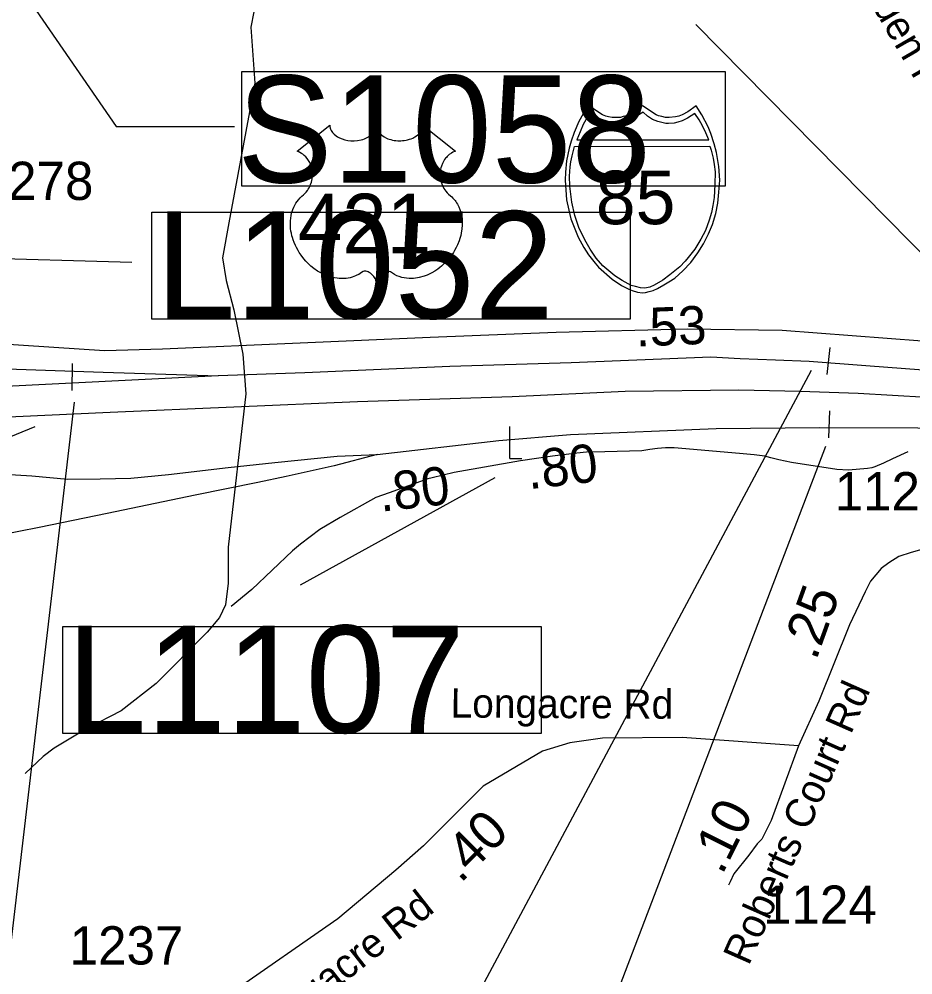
# Model space of a CAD drawing. Extents: x 1662474 to 1856135, y 779280 to 917889.
# Drawn here: x 1750059 to 1752980, y 819355 to 822478 of the extents above; entities that cross this region are included whole.
import ezdxf

# ---------------------------------------------------------------- set-up
doc = ezdxf.new("R2010")
doc.units = 0
for name, color, linetype in [('Exist Hydrographic Misc Water Feature', 7, 'Continuous'), ('Exist Road Primary Interstate Divided Center Attributed', 7, 'Continuous'), ('Exist Road Primary Interstate Mileage Hundredths English Label', 7, 'Continuous'), ('Exist Road Primary Interstate Ramp 1 Lane Attributed', 7, 'Continuous'), ('Exist Road Primary Interstate Shield CELL', 7, 'Continuous'), ('Exist Road Primary Interstate Shield Number Label', 7, 'Continuous'), ('Exist Road Primary Interstate Structure Cantilever Sign CELL', 7, 'Continuous'), ('Exist Road Primary Interstate Structure Cantilever Sign Number Label', 7, 'Continuous'), ('Exist Road Primary Interstate Structure Ovrhead Sign CELL', 7, 'Continuous'), ('Exist Road Primary Interstate Structure Standard Bridge CELL', 7, 'Continuous'), ('Exist Road Primary US Shield CELL', 7, 'Continuous'), ('Exist Road Primary US Shield Number Label', 7, 'Continuous'), ('Exist Road Secondary Mileage Hundredths English Label', 7, 'Continuous'), ('Exist Road Secondary Mileage Tenths English Label', 7, 'Continuous'), ('Exist Road Secondary Structure Standard Bridge Number Label', 7, 'Continuous'), ('Exist Road Secondary Type 51 Attributed', 7, 'Continuous'), ('Exist Road Secondary Type 51 Label', 7, 'Continuous'), ('Exist Road Secondary Type 51 Number Label', 7, 'Continuous')]:
    doc.layers.add(name, color=color, linetype=linetype)

msp = doc.modelspace()

# ---------------------------------------------------------------- linework, layer by layer
at = {"layer": 'Exist Hydrographic Misc Water Feature'}
for points in [[(1751072.2, 822969.1), (1751009.5, 822746.9), (1750955.1, 822675.1), (1750872.7, 822587.2), (1750826.6, 822501.2), (1750816.3, 822451.2), (1750829.6, 822268.9), (1750744.1, 821812.5), (1750723.6, 821698.4), (1750735.3, 821624.2), (1750761.1, 821528), (1750790.5, 821383.6), (1750800.1, 821253.5), (1750742.3, 820752.9), (1750741.9, 820634.7), (1750733.5, 820564.7), (1750713.4, 820522.6), (1750673.2, 820474.7), (1750506.5, 820307.1), (1750392.3, 820217.4), (1750282.1, 820161.7), (1750173.9, 820096.1), (1750137.6, 820068.1), (1750079.1, 820013)], [(1752964, 821064.5), (1752913.8, 821040.9), (1752883.8, 821027.2), (1752855.7, 821015.4), (1752845.5, 821011.5), (1752831.6, 821009.6), (1752769.6, 821004.1), (1752731.5, 821006.4), (1752583.6, 821029.6), (1752541.6, 821038), (1752515.8, 821044.2), (1752495.9, 821050.3), (1752461.8, 821054.6), (1752413.9, 821059), (1752200, 821076.8), (1752171.9, 821077), (1752145.9, 821075.2), (1752120, 821071.4), (1752094, 821067.7), (1751973.8, 821064.6), (1751913.7, 821063.1), (1751881.7, 821059.4), (1751801.8, 821050.1), (1751697.6, 821034.9), (1751481.3, 820996.7), (1751408.9, 820979.3), (1751395, 820975.3), (1751268.6, 820930.4), (1751224.4, 820914.7), (1751107.9, 820849.6), (1751041.7, 820810.2), (1750979.1, 820762.7), (1750952.9, 820740.9), (1750819.8, 820614), (1750751.5, 820558.5)]]:
    msp.add_lwpolyline(points, dxfattribs=at)
at = {"layer": 'Exist Road Primary Interstate Divided Center Attributed'}
for points in [[(1749749.9, 821364.9), (1749892.7, 821340.1), (1750333.5, 821324.7), (1750709.6, 821312.3)], [(1753479.5, 821275.1), (1753238.5, 821302.9), (1753013.8, 821330.6), (1752826.1, 821345.5), (1752641, 821359), (1752530.6, 821363.7), (1752415.7, 821368.3), (1752320, 821373.3), (1752158, 821366.7), (1751863.7, 821354.9), (1751466.9, 821343), (1750992.7, 821321.8), (1750709.6, 821312.3)], [(1750709.6, 821312.3), (1749710.9, 821262.2)], [(1749656.8, 821162.4), (1749779.1, 821170.6), (1750047.8, 821179.1), (1750356.9, 821194.1), (1751165.4, 821228.2), (1751670.7, 821245.3), (1752039.6, 821262.3), (1752411, 821266.6), (1752611.4, 821262.3), (1752801.2, 821255.9), (1753025.3, 821242.2), (1753170.8, 821229.7), (1753375, 821201.9), (1753485.4, 821187.2)], [(1751229.2, 821055.5), (1751626.3, 821101.3), (1751861.1, 821121.1), (1752336.8, 821139.8), (1752674.6, 821143.5), (1752996.3, 821142.3), (1753190.1, 821134.8), (1753345.4, 821124.9), (1753490.7, 821114.7)], [(1749579.5, 821056.7), (1749676.9, 821033.6), (1749818, 821011.8), (1749956.2, 820994.1), (1750100.9, 820985.2), (1750218.4, 820975.2), (1750323.5, 820975.8), (1750423.8, 820977.5), (1750547.2, 820990.5), (1750742.7, 821013), (1750894.4, 821028.9), (1751098.1, 821049.6), (1751229.2, 821055.5)]]:
    msp.add_lwpolyline(points, dxfattribs=at)
at = {"layer": 'Exist Road Primary Interstate Ramp 1 Lane Attributed'}
for points in [[(1753474.2, 821369.6), (1753266.9, 821399.1), (1753010.1, 821425.7), (1752552.5, 821460.5), (1752241.9, 821465.3), (1751814.7, 821454.1), (1751401.9, 821437.5), (1750977.4, 821419.2), (1750527.5, 821399.7), (1750338.5, 821394.4), (1749989.8, 821416.9), (1749772.6, 821455.8), (1749613.1, 821497.2), (1749485.6, 821533.8), (1749310.2, 821597.2), (1748974.2, 821766.8), (1748866.2, 821841.6), (1748737.7, 821938.1), (1748636.9, 822020), (1748549.6, 822099.9)], [(1751229.2, 821055.5), (1751088.1, 821018.3), (1750932.2, 820984), (1750839.5, 820963.4), (1750634.3, 820922), (1750346.5, 820863), (1750124.2, 820816.9), (1749923.7, 820777.4), (1749680.7, 820731.3), (1749457.2, 820694.1), (1749193, 820649.8), (1748935.3, 820610.3), (1748811, 820588.4), (1748669.3, 820563), (1748459.4, 820530.6), (1748234.7, 820495.7), (1748013, 820459.1), (1747778.9, 820421.9), (1747551.8, 820387.7), (1747354.3, 820356.4), (1747125.5, 820323.3)]]:
    msp.add_lwpolyline(points, dxfattribs=at)
at = {"layer": 'Exist Road Primary Interstate Shield CELL'}
for points in [[(1752096.5, 821584), (1752106, 821584.9), (1752118.7, 821587.4), (1752131.1, 821591.4), (1752145.2, 821597.7), (1752166.1, 821609.2), (1752182.8, 821619), (1752202.2, 821632), (1752228.3, 821655.7), (1752254.3, 821683.2), (1752277.3, 821714.2), (1752295.6, 821743.2), (1752311.6, 821776.4), (1752325.1, 821807.3), (1752335.7, 821842.6), (1752342.8, 821876.9), (1752346.4, 821912.5), (1752348.8, 821952.1), (1752346.1, 821996.7), (1752338.3, 822042.2), (1752331.1, 822070.6), (1752320, 822104.5), (1752311, 822126.2), (1752290.2, 822164.6), (1752271.4, 822194.2), (1752244.2, 822175.1), (1752226.4, 822165.6), (1752215.6, 822160.7), (1752204.5, 822158.6), (1752184, 822156.1), (1752171.1, 822156.7), (1752159.1, 822159.4), (1752149, 822161.6), (1752140.8, 822165.6), (1752096.5, 822194.2), (1752052.2, 822165.6), (1752043, 822161.4), (1752033.5, 822159.4), (1752024.3, 822156.8), (1752009.2, 822156.1), (1751997.6, 822156.4), (1751985.7, 822158.6), (1751976.4, 822160.5), (1751965.8, 822165.6), (1751920.7, 822194.2), (1751903, 822168.5), (1751888.5, 822143.1), (1751873.2, 822107.2), (1751863.6, 822079.3), (1751856.8, 822056.5), (1751848.5, 822014.5), (1751844.2, 821978), (1751843.4, 821952.1), (1751848.1, 821887.6), (1751855.2, 821853.2), (1751862.4, 821825.5), (1751886.3, 821765.4), (1751904.2, 821731.8), (1751919.6, 821707.6), (1751941.2, 821680.5), (1751952.9, 821667.5), (1751997.7, 821628.3), (1752027.6, 821607.9), (1752051.5, 821595), (1752062.8, 821590.7), (1752080.4, 821585.8)], [(1751926.1, 822173.5), (1751915.1, 822156.6), (1751902.4, 822133.7), (1751892.3, 822110), (1751881.9, 822083.9), (1752313.5, 822083.7), (1752303.4, 822106.2), (1752292.7, 822128.7), (1752281.4, 822149.2), (1752267.7, 822169.1), (1752243.5, 822153.9), (1752225.9, 822145.6), (1752211.7, 822140.7), (1752199.7, 822138), (1752181.1, 822136.5), (1752172.8, 822137), (1752146.9, 822142.9), (1752129.3, 822150), (1752112.6, 822161.2), (1752099.1, 822173.9), (1752064.9, 822153.2), (1752049.8, 822146.5), (1752032.3, 822142.1), (1752013.2, 822139.7), (1751983.8, 822142.9), (1751960.7, 822150.8), (1751940.8, 822161.2)], [(1752316, 822062.4), (1752320.7, 822050.2), (1752327, 822023.2), (1752330.4, 822002.4), (1752333.8, 821978.4), (1752332.6, 821937.2), (1752330.6, 821894.7), (1752326.7, 821869.4), (1752321.5, 821846.5), (1752314.3, 821821), (1752302.8, 821787.2), (1752286.9, 821758.6), (1752267, 821726.7), (1752245.5, 821698.9), (1752236.2, 821687.3), (1752218.5, 821668.6), (1752186.2, 821642.8), (1752162.7, 821625.2), (1752134.6, 821608.6), (1752120.2, 821602.2), (1752103.6, 821598.7), (1752089.9, 821599.7), (1752073.2, 821604.1), (1752059.8, 821607.8), (1752030.4, 821623.7), (1752006.5, 821639.6), (1751966.7, 821672.2), (1751945.3, 821697.3), (1751925.2, 821726.7), (1751907.4, 821756.8), (1751888.3, 821796.5), (1751874.8, 821836.4), (1751865, 821879.5), (1751858.4, 821932.1), (1751857.7, 821964.2), (1751859.7, 821995), (1751862.6, 822011.2), (1751866.5, 822031.2), (1751874.4, 822062.2)]]:
    msp.add_lwpolyline(points, close=True, dxfattribs=at)
at = {"layer": 'Exist Road Primary Interstate Structure Cantilever Sign CELL'}
for q in [(1751663.1, 821146.6), (1751702.4, 821042)]:
    msp.add_line((1751663.1, 821042), q, dxfattribs=at)
at = {"layer": 'Exist Road Primary Interstate Structure Cantilever Sign Number Label'}
msp.add_line((1751613.3, 820979.3), (1750977.7, 820628.2), dxfattribs=at)
msp.add_lwpolyline([(1749211.5, 822389.3), (1749890.9, 821698.6), (1750427.1, 821683.3)], dxfattribs=at)
for points in [[(1750492.9, 821846.8), (1752055.9, 821846.8), (1752055.9, 821497.9), (1750492.9, 821497.9)], [(1750201.9, 820493.2), (1751764.8, 820493.2), (1751764.8, 820144.3), (1750201.9, 820144.3)]]:
    msp.add_lwpolyline(points, close=True, dxfattribs=at)
at = {"layer": 'Exist Road Primary Interstate Structure Ovrhead Sign CELL'}
for p, q in [((1752708.7, 821405), (1752699, 821317)), ((1750232.3, 821352.8), (1750231.3, 821264.3)), ((1752647.4, 821330.3), (1751537.4, 819252.6)), ((1750239.3, 821225.8), (1749953.1, 818787.7)), ((1752707.6, 821197.8), (1752704.6, 821109.4)), ((1752694.9, 821081), (1751586.2, 818179.1))]:
    msp.add_line(p, q, dxfattribs=at)
msp.add_lwpolyline([(1749842.8, 822900.4), (1750376, 822127.5), (1750762.4, 822127.5)], dxfattribs=at)
msp.add_lwpolyline([(1750787.1, 822306.3), (1752367.1, 822306.3), (1752367.1, 821932.1), (1750787.1, 821932.1)], close=True, dxfattribs=at)
at = {"layer": 'Exist Road Primary Interstate Structure Standard Bridge CELL'}
msp.add_line((1749920.9, 821070.3), (1750111.9, 821146.8), dxfattribs=at)
at = {"layer": 'Exist Road Primary US Shield CELL'}
msp.add_lwpolyline([(1751074.3, 822131.1), (1751074.6, 822126.7), (1751075.7, 822121.5), (1751076.5, 822118.8), (1751078.9, 822113.6), (1751082.9, 822107.5), (1751088.6, 822101.6), (1751094.9, 822096.3), (1751099.2, 822093.6), (1751106.4, 822089.7), (1751114.6, 822086.2), (1751123.8, 822083.6), (1751133.2, 822081.7), (1751143.4, 822080.6), (1751153.5, 822080.4), (1751164.4, 822081.2), (1751176.5, 822083.5), (1751182.1, 822085), (1751188.3, 822087.1), (1751194, 822089.5), (1751200.4, 822092.9), (1751205.5, 822096.2), (1751209.5, 822099), (1751215.1, 822104.4), (1751219.6, 822110), (1751221.5, 822113.2), (1751223.1, 822116.2), (1751225.3, 822122.6), (1751226, 822125.4), (1751226.4, 822131.3), (1751226.8, 822126.4), (1751227.3, 822123.3), (1751228.1, 822120.3), (1751229.3, 822117.1), (1751231.6, 822112.5), (1751234.1, 822108.8), (1751238.9, 822103.2), (1751241.8, 822100.4), (1751244.5, 822098.2), (1751251.7, 822093.3), (1751260.2, 822089), (1751264.3, 822087.2), (1751268.6, 822085.7), (1751274, 822084), (1751279.6, 822082.7), (1751285.1, 822081.8), (1751290.7, 822081), (1751296.5, 822080.5), (1751301.2, 822080.4), (1751307, 822080.5), (1751312.3, 822080.8), (1751317.8, 822081.4), (1751323.8, 822082.4), (1751328.6, 822083.5), (1751335, 822085.2), (1751340.8, 822087.2), (1751345.9, 822089.4), (1751352.5, 822092.9), (1751357.8, 822096.2), (1751361.7, 822099.4), (1751366.4, 822103.6), (1751370.8, 822108.7), (1751373.3, 822112.4), (1751375.2, 822116.2), (1751376.9, 822120.3), (1751377.9, 822124.5), (1751378.4, 822128.2), (1751378.5, 822131.4), (1751484.8, 822046.7), (1751482.3, 822045.8), (1751476.5, 822043), (1751471.9, 822040.3), (1751464.6, 822035.1), (1751461.5, 822032.3), (1751458.3, 822029.3), (1751455.4, 822026.2), (1751452.9, 822023.2), (1751449.8, 822019), (1751447.1, 822014.7), (1751444.4, 822010), (1751442.4, 822005.9), (1751439.1, 821997.4), (1751437.5, 821992), (1751436.5, 821987.4), (1751435.3, 821977.9), (1751435, 821973.4), (1751435, 821968.9), (1751435.2, 821964.2), (1751435.7, 821959.7), (1751436.5, 821955), (1751437.2, 821950.8), (1751438.5, 821945.7), (1751440.4, 821939.8), (1751442.8, 821934.1), (1751447.6, 821924.9), (1751453.9, 821915.5), (1751458.3, 821910.2), (1751462.7, 821905.7), (1751469.3, 821900.2), (1751472.8, 821897), (1751476.9, 821892.9), (1751483.6, 821885.2), (1751486.2, 821881.6), (1751489, 821877.5), (1751491.5, 821873.3), (1751494, 821868.8), (1751496, 821864.8), (1751499.7, 821855.7), (1751502.5, 821846.8), (1751503.7, 821842.2), (1751505.7, 821831.8), (1751506.5, 821826.6), (1751507.3, 821816.4), (1751507.3, 821804.1), (1751506.4, 821792.5), (1751504.2, 821778.8), (1751502.4, 821770.7), (1751499.6, 821761.2), (1751496.9, 821753), (1751492, 821740.8), (1751487.7, 821732), (1751482.1, 821721.7), (1751478.3, 821715.5), (1751473.8, 821708.9), (1751468.2, 821701.2), (1751461.7, 821693), (1751453.9, 821684.4), (1751447.5, 821678.1), (1751439.2, 821670.7), (1751434.2, 821666.5), (1751427.1, 821661.1), (1751417.3, 821654.6), (1751407.6, 821649), (1751399.4, 821644.8), (1751392.1, 821641.7), (1751382.7, 821638.1), (1751367, 821633.8), (1751361.3, 821632.6), (1751354.5, 821631.6), (1751348.2, 821630.9), (1751342, 821630.6), (1751333.7, 821630.6), (1751325.5, 821631.2), (1751317.7, 821632.3), (1751309.6, 821634), (1751301.2, 821636.5), (1751293.5, 821639.5), (1751285.7, 821643.4), (1751272.5, 821651.7), (1751268.7, 821653.7), (1751266.6, 821654.2), (1751261.5, 821654.5), (1751256.7, 821653.5), (1751251.9, 821651.5), (1751248.9, 821650), (1751245, 821647.4), (1751242, 821645), (1751238.3, 821641.5), (1751235.8, 821638.7), (1751233.9, 821636.4), (1751230.2, 821630.6), (1751228.9, 821627.8), (1751227.5, 821624.2), (1751226.3, 821618.9), (1751224.6, 821625.6), (1751222.7, 821630), (1751220.4, 821633.8), (1751218.1, 821637.1), (1751214.3, 821641.4), (1751211, 821644.6), (1751207, 821647.8), (1751202.7, 821650.4), (1751199.3, 821652.2), (1751196.2, 821653.4), (1751192.3, 821654.3), (1751189.2, 821654.5), (1751186.6, 821654.5), (1751183.1, 821653.7), (1751178.3, 821650.2), (1751173.7, 821647.1), (1751168.8, 821644), (1751162.9, 821640.9), (1751158.5, 821638.8), (1751153.4, 821636.8), (1751147.4, 821634.8), (1751140.8, 821633.1), (1751134.1, 821631.8), (1751128.2, 821630.9), (1751121.9, 821630.3), (1751116.2, 821630.1), (1751110.2, 821630.2), (1751104.6, 821630.6), (1751098.2, 821631.2), (1751090.1, 821632.4), (1751083.5, 821633.9), (1751076.5, 821635.8), (1751069.2, 821638), (1751061.5, 821641), (1751051.8, 821645.2), (1751045.1, 821648.6), (1751034.5, 821654.7), (1751022.1, 821663.3), (1751012.7, 821670.9), (1751005.8, 821677.2), (1750995.7, 821687.5), (1750989.8, 821694.2), (1750980.5, 821706.2), (1750974.5, 821715), (1750970.7, 821721.4), (1750965, 821731.7), (1750961.9, 821738.1), (1750957.9, 821747.6), (1750954.7, 821756.2), (1750952.1, 821764.3), (1750950.7, 821769.5), (1750948.7, 821778.6), (1750947.4, 821785.1), (1750946.2, 821794), (1750945.6, 821803.3), (1750945.5, 821811.9), (1750945.7, 821819.1), (1750946.5, 821827.4), (1750947.9, 821836.3), (1750949.6, 821843.9), (1750951.1, 821849.3), (1750953.4, 821856), (1750956.4, 821863.4), (1750959.9, 821870.4), (1750963.3, 821876.2), (1750967.5, 821882.5), (1750971.6, 821887.8), (1750977, 821893.7), (1750982.7, 821899.1), (1750987.9, 821903.4), (1750994, 821909.4), (1750997.2, 821913), (1751001.1, 821918.1), (1751004.2, 821922.8), (1751006.6, 821927), (1751009.8, 821933.2), (1751011.8, 821937.9), (1751014.2, 821945.1), (1751015.4, 821950.1), (1751016.7, 821956.5), (1751017.5, 821962.6), (1751017.8, 821970.2), (1751017.6, 821976.5), (1751016.8, 821983.9), (1751015.4, 821990.9), (1751013.8, 821997.1), (1751011.1, 822004.1), (1751008.7, 822009.2), (1751004.7, 822016.2), (1751000.1, 822022.7), (1750995.5, 822027.9), (1750990.7, 822032.7), (1750986.2, 822036.2), (1750981.9, 822039.3), (1750976.5, 822042.5), (1750971.3, 822045.1), (1750968, 822046.4)], close=True, dxfattribs=at)
at = {"layer": 'Exist Road Secondary Structure Standard Bridge Number Label'}
msp.add_line((1753372, 821343.7), (1752271, 822460.8), dxfattribs=at)
at = {"layer": 'Exist Road Secondary Type 51 Attributed'}
for points in [[(1753516.8, 820742.9), (1753330.8, 820743.5), (1753138.9, 820749), (1753059.4, 820750.4), (1753009.1, 820745.4), (1752974.9, 820735.5), (1752934.5, 820721.8), (1752901.6, 820701.3), (1752876.2, 820682.7), (1752842, 820641.7), (1752824.6, 820606.9), (1752773.4, 820498.7), (1752673.2, 820248.9), (1752606, 820103.2)], [(1752606, 820103.2), (1752225.6, 820131.1), (1751965.3, 820128.6), (1751858.8, 820113.4), (1751770, 820085.5), (1751575.3, 819972.2), (1751380.1, 819777.2), (1751290.6, 819697), (1751100.5, 819538), (1750746, 819291.8), (1750679.2, 819237.4)], [(1752606, 820103.2), (1752517.2, 819859.8), (1752486.8, 819799), (1752471.6, 819783.8), (1752443.7, 819745.8), (1752395.1, 819684.9), (1752382.5, 819659.2), (1752377.7, 819648)]]:
    msp.add_lwpolyline(points, dxfattribs=at)

# ---------------------------------------------------------------- texts
at = {"layer": 'Exist Road Primary Interstate Mileage Hundredths English Label'}
for s, rotation, p in [('.53', 2.2975, (1752075.5, 821407.9)), ('.80', 6.5491, (1751724.8, 820941.7))]:
    msp.add_text(s, height=125, rotation=rotation, dxfattribs=at).set_placement(p)
at = {"layer": 'Exist Road Primary Interstate Shield Number Label'}
msp.add_text('85', height=175, dxfattribs=at).set_placement((1751943.6, 821807.8))
at = {"layer": 'Exist Road Primary Interstate Structure Cantilever Sign Number Label'}
for s, p in [('L1052', (1750505.5, 821499.9)), ('L1107', (1750214.4, 820146.3))]:
    msp.add_text(s, height=350, dxfattribs=at).set_placement(p)
at = {"layer": 'Exist Road Primary Interstate Structure Ovrhead Sign CELL'}
msp.add_text('S1058', height=350, dxfattribs=at).set_placement((1750771.1, 821943.7))
at = {"layer": 'Exist Road Primary US Shield Number Label'}
msp.add_text('421', height=195, dxfattribs=at).set_placement((1750970.4, 821712.3))
at = {"layer": 'Exist Road Secondary Mileage Hundredths English Label'}
msp.add_text('.80', height=125, rotation=6.5769, dxfattribs=at).set_placement((1751240.9, 820868.1))
at = {"layer": 'Exist Road Secondary Mileage Tenths English Label'}
for s, rotation, p in [('.25', 70.1678, (1752663.8, 820379.7)), ('.10', 63.4244, (1752356.7, 819679)), ('.40', 44.9612, (1751501.3, 819652.1))]:
    msp.add_text(s, height=125, rotation=rotation, dxfattribs=at).set_placement(p)
at = {"layer": 'Exist Road Secondary Type 51 Label'}
for s, rotation, p in [('S Holden Rd', 300.0629, (1752690.9, 822788.3)), ('Roberts Court Rd', 66.1733, (1752443.5, 819382.5)), ('Longacre Rd', 359.6692, (1751469, 820196)), ('Longacre Rd', 38.0907, (1750848.9, 819115.2))]:
    msp.add_text(s, height=95, rotation=rotation, dxfattribs=at).set_placement(p)
at = {"layer": 'Exist Road Secondary Type 51 Number Label'}
for s, p in [('3278', (1749929.8, 821887)), ('1124', (1752724.5, 820872.9)), ('1124', (1752490.3, 819522.1)), ('1237', (1750223.9, 819389))]:
    msp.add_text(s, height=125, dxfattribs=at).set_placement(p)

doc.saveas('drawing.dxf')
